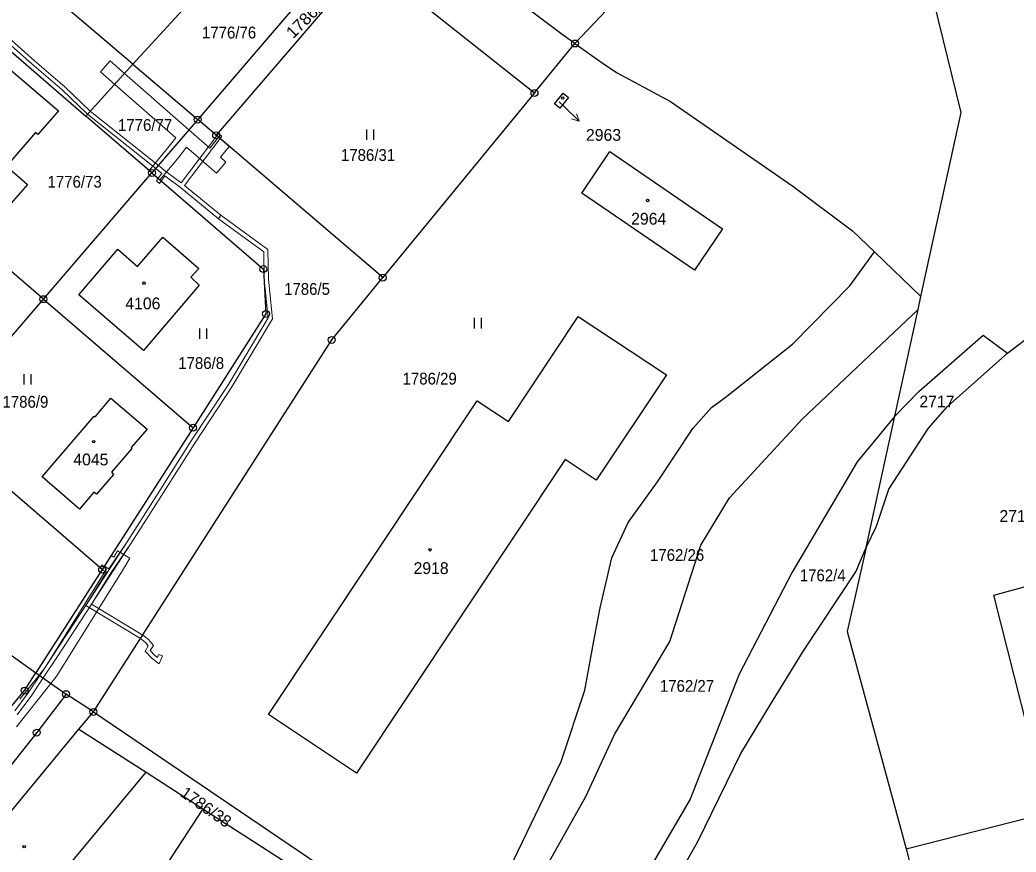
# Model space of a CAD drawing. Extents: x -679733 to -673243, y -1075091 to -1066557.
# Drawn here: x -676726.8 to -676583.2, y -1072565.8 to -1072446 of the extents above; entities that cross this region are included whole.
import ezdxf
from ezdxf.enums import TextEntityAlignment as Align

# ---------------------------------------------------------------- set-up
doc = ezdxf.new("R2010")
doc.units = 0
doc.header["$LTSCALE"] = 0.68
for name, color, linetype, lineweight in [('1', 7, 'Continuous', 25), ('13', 7, 'Continuous', 13), ('3', 7, 'Continuous', 25), ('5', 7, 'Continuous', 25), ('7', 7, 'Continuous', 13), ('8', 7, 'Continuous', 25)]:
    doc.layers.add(name, color=color, linetype=linetype, lineweight=lineweight)
doc.layers.add('2', color=7, linetype='Continuous')

msp = doc.modelspace()

# ---------------------------------------------------------------- linework, layer by layer
at = {"layer": '1'}
for p, q in [((-676710.47, -1072452.39), (-676694.33, -1072434.69)), ((-676676.8, -1072437.35), (-676698.49, -1072462.62)), ((-676685.58, -1072442.2), (-676701.15, -1072460.35)), ((-676710.47, -1072452.39), (-676701.15, -1072460.35)), ((-676652.62, -1072456.51), (-676674.49, -1072483.12)), ((-676701.15, -1072460.35), (-676707.74, -1072468.04)), ((-676698.49, -1072462.62), (-676701.15, -1072460.35)), ((-676723.37, -1072486.22), (-676747.67, -1072465.34)), ((-676597.36, -1072487.7), (-676596.95, -1072485.83)), ((-676739.04, -1072504.4), (-676723.37, -1072486.22)), ((-676723.37, -1072486.22), (-676701.82, -1072504.74)), ((-676600.72, -1072503.07), (-676597.36, -1072487.7)), ((-676604.84, -1072521.96), (-676600.72, -1072503.07)), ((-676599.06, -1072565.36), (-676597.58, -1072571.22))]:
    msp.add_line(p, q, dxfattribs=at)
for points in [[(-676596.95, -1072485.83), (-676591.17, -1072459.32), (-676598.96, -1072427.43), (-676538.2, -1072393.4), (-676534.79, -1072393.04), (-676524.1, -1072390.75)], [(-676629.22, -1072404.9), (-676621.77, -1072410.89), (-676627.86, -1072418.76), (-676622.04, -1072423.27), (-676646.79, -1072449.4)], [(-676710.47, -1072452.39), (-676725.51, -1072439.56), (-676708.38, -1072422.62)], [(-676672.14, -1072426.53), (-676679.49, -1072435.1), (-676676.8, -1072437.35), (-676652.62, -1072456.51), (-676646.79, -1072449.4)], [(-676646.79, -1072449.4), (-676648.66, -1072448.11), (-676656.36, -1072442.26), (-676658.18, -1072440.65), (-676661.44, -1072437.58), (-676664.59, -1072434.61)], [(-676747.67, -1072465.34), (-676731.99, -1072447.16), (-676717.26, -1072459.84), (-676710.47, -1072452.39)], [(-676646.79, -1072449.4), (-676642.72, -1072452.29), (-676640.83, -1072453.58), (-676633.01, -1072457.73), (-676615.42, -1072469.96), (-676606.79, -1072476.4), (-676603.66, -1072479.4), (-676596.95, -1072485.83)], [(-676723.37, -1072486.22), (-676707.74, -1072468.04), (-676717.26, -1072459.84)], [(-676716.17, -1072545.65), (-676681.84, -1072492.09), (-676674.49, -1072483.12), (-676698.49, -1072462.62)], [(-676707.74, -1072468.04), (-676691.68, -1072481.89), (-676691.32, -1072488.35), (-676701.82, -1072504.74), (-676714.91, -1072525.16), (-676724.45, -1072540.03), (-676720.12, -1072543.1)], [(-676663.59, -1072581.27), (-676657.41, -1072570.77), (-676648.78, -1072552.8), (-676645.39, -1072542.5), (-676643.86, -1072534.39), (-676643.14, -1072530.69), (-676641.49, -1072523.46), (-676639.13, -1072518.4), (-676634.89, -1072512.54), (-676629.79, -1072504.85), (-676627.14, -1072501.83), (-676625.14, -1072500.4), (-676615.43, -1072492.7), (-676607.18, -1072484.29), (-676603.66, -1072479.4)], [(-676600.72, -1072503.07), (-676597.25, -1072499.5), (-676587.99, -1072491.42), (-676584.47, -1072493.98), (-676568.52, -1072481.8)], [(-676652.02, -1072569.87), (-676645.24, -1072557.85), (-676641.08, -1072548.9), (-676633.13, -1072535.51), (-676628.68, -1072521.66), (-676624.52, -1072514.82), (-676614.05, -1072503.52), (-676597.36, -1072487.7)], [(-676604.84, -1072521.96), (-676603.36, -1072518.9), (-676601.57, -1072513.59), (-676595.85, -1072504.79), (-676593.1, -1072501.68), (-676590.9, -1072499.69), (-676584.47, -1072493.98)], [(-676600.72, -1072503.07), (-676606.15, -1072509.65), (-676615.52, -1072525.52), (-676623.12, -1072540.2), (-676630.2, -1072558.24), (-676644.99, -1072583.54), (-676650.25, -1072589.43), (-676647.52, -1072592.64)], [(-676714.91, -1072525.16), (-676739.04, -1072504.4), (-676754.6, -1072522.64)], [(-676647.52, -1072592.64), (-676644.91, -1072590.08), (-676641.41, -1072587.12), (-676639.91, -1072585.27), (-676637.38, -1072578.92), (-676629.15, -1072564.42), (-676622.89, -1072551.66), (-676618.62, -1072544.59), (-676613.89, -1072536.85), (-676606.32, -1072525.48), (-676604.84, -1072521.96)], [(-676604.84, -1072521.96), (-676607.57, -1072534.09), (-676599.06, -1072565.36)], [(-676745.77, -1072530.16), (-676742.26, -1072526.25), (-676735.38, -1072531.58), (-676729.55, -1072536.4), (-676724.45, -1072540.03)], [(-676599.06, -1072565.36), (-676578.53, -1072560.16), (-676586.46, -1072528.85), (-676576.45, -1072526.13), (-676572.58, -1072541.36), (-676570.81, -1072540.9), (-676569.39, -1072546.62), (-676571.13, -1072547.06), (-676566.87, -1072563.83), (-676575.15, -1072565.94), (-676574.91, -1072566.91), (-676578.28, -1072567.76), (-676578.62, -1072566.62), (-676597.58, -1072571.22)], [(-676728.29, -1072545.28), (-676726.09, -1072542.59), (-676724.45, -1072540.03)], [(-676720.12, -1072543.1), (-676724.33, -1072548.64), (-676735.77, -1072563.02), (-676764.95, -1072596.77), (-676786.33, -1072620.72), (-676806.61, -1072642.84), (-676821.6, -1072659.7), (-676811.77, -1072668.12), (-676801.13, -1072677.24), (-676790.5, -1072686.34), (-676769.24, -1072704.56)], [(-676746.87, -1072588.6), (-676749.72, -1072586.24), (-676718.26, -1072548.14), (-676716.17, -1072545.65), (-676720.12, -1072543.1)], [(-676716.17, -1072545.65), (-676665.43, -1072580.02), (-676663.59, -1072581.27)], [(-676718.26, -1072548.14), (-676708.58, -1072554.35), (-676700.41, -1072559.6), (-676665.86, -1072581.78)], [(-676746.87, -1072588.6), (-676737.04, -1072576.11), (-676730.8, -1072581.05), (-676708.58, -1072554.35)], [(-676700.41, -1072559.6), (-676708.95, -1072572.72), (-676673.88, -1072595.32), (-676677.35, -1072600.85)]]:
    msp.add_lwpolyline(points, dxfattribs=at)
for points in [[(-676724.18, -1072462.5), (-676724.53, -1072462.2), (-676728.69, -1072467.07), (-676725.69, -1072469.68), (-676729.35, -1072473.94), (-676739.88, -1072464.93), (-676729.09, -1072452.36), (-676721.18, -1072459.11)], [(-676648.51, -1072456.53), (-676647.74, -1072457.16), (-676648.98, -1072458.71), (-676649.76, -1072458.08)], [(-676629.58, -1072482.02), (-676645.81, -1072470.94), (-676641.79, -1072464.97), (-676625.53, -1072476.08)], [(-676718.29, -1072485.58), (-676712.67, -1072479.02), (-676709.82, -1072481.49), (-676706.19, -1072477.31), (-676700.99, -1072481.81), (-676702.15, -1072483.04), (-676700.92, -1072484.2), (-676708.96, -1072493.59)], [(-676648.22, -1072509.32), (-676678.27, -1072554.47), (-676690.94, -1072546.04), (-676660.88, -1072500.87), (-676656.39, -1072503.85), (-676646.35, -1072488.7), (-676633.62, -1072497.13), (-676643.73, -1072512.29)], [(-676710.62, -1072507.7), (-676713.59, -1072511.13), (-676713.26, -1072511.47), (-676715.75, -1072514.32), (-676716.11, -1072514.03), (-676718.17, -1072516.44), (-676723.55, -1072511.8), (-676716.05, -1072503.05), (-676715.93, -1072503.14), (-676713.64, -1072500.47), (-676708.45, -1072504.93), (-676710.73, -1072507.59)]]:
    msp.add_lwpolyline(points, close=True, dxfattribs=at)
at = {"layer": '13'}
for points in [[(-676729.2, -1072448.63), (-676725.06, -1072452.34), (-676720.67, -1072456.06), (-676717.02, -1072459.58), (-676707.2, -1072467.41), (-676706.33, -1072468.11), (-676706.84, -1072468.81), (-676706.39, -1072469.21), (-676705.86, -1072468.47), (-676703.64, -1072470.14), (-676698.17, -1072474.63), (-676691.62, -1072479.38), (-676691.57, -1072483.38), (-676691, -1072488.9), (-676696.72, -1072498.51), (-676702.08, -1072506.64), (-676706.59, -1072513.76), (-676711.22, -1072521.02), (-676713.94, -1072525.04), (-676714.59, -1072524.67), (-676714.91, -1072525.16), (-676714.27, -1072525.54), (-676717.1, -1072530.07), (-676721.95, -1072537.48), (-676723.9, -1072540.42), (-676725.55, -1072542.9), (-676727.48, -1072545.48)], [(-676727.18, -1072546.08), (-676725.05, -1072543.24), (-676723.41, -1072540.77), (-676721.45, -1072537.82), (-676716.6, -1072530.39), (-676713.6, -1072525.6), (-676710.72, -1072521.35), (-676706.09, -1072514.08), (-676701.58, -1072506.97), (-676696.21, -1072498.83), (-676690.38, -1072489.03), (-676690.97, -1072483.34), (-676691.02, -1072479.07), (-676697.82, -1072474.14), (-676703.04, -1072469.85), (-676697.93, -1072463.1), (-676698.39, -1072462.7), (-676703.51, -1072469.48), (-676705.74, -1072467.81), (-676706.81, -1072466.96), (-676716.62, -1072459.13), (-676720.27, -1072455.62), (-676724.66, -1072451.88), (-676728.82, -1072448.17)], [(-676727.27, -1072547.78), (-676722.3, -1072541.56), (-676721.43, -1072540.46), (-676711.98, -1072525.31), (-676710.91, -1072523.53), (-676712.7, -1072522.45), (-676713.24, -1072523.35), (-676713.6, -1072523.12), (-676714.71, -1072524.84), (-676714.3, -1072525.08), (-676723.13, -1072539.26), (-676724.01, -1072540.34), (-676726.78, -1072543.81)]]:
    msp.add_lwpolyline(points, dxfattribs=at)
for points in [[(-676708.13, -1072467.7), (-676707.74, -1072468.04), (-676706.59, -1072469.03), (-676703.83, -1072465.72), (-676702.75, -1072464.31), (-676698.45, -1072468.07), (-676697.07, -1072466.49), (-676697.87, -1072465.79), (-676696.61, -1072464.23), (-676698.16, -1072462.9), (-676699.41, -1072464.45), (-676702.42, -1072461.83), (-676711.7, -1072453.74), (-676713.78, -1072451.89), (-676715.17, -1072453.46), (-676713.1, -1072455.28), (-676704.29, -1072462.97), (-676705.43, -1072464.44)], [(-676697.93, -1072463.1), (-676697.66, -1072462.74), (-676698.13, -1072462.36), (-676698.39, -1072462.7)], [(-676707.09, -1072469.16), (-676706.63, -1072469.55), (-676706.39, -1072469.21), (-676706.84, -1072468.81)], [(-676691.62, -1072479.38), (-676691.57, -1072483.38), (-676691, -1072488.9), (-676696.72, -1072498.51), (-676702.08, -1072506.64), (-676706.59, -1072513.76), (-676711.22, -1072521.02), (-676717.27, -1072530.33), (-676709.4, -1072535.08), (-676709.07, -1072534.58), (-676716.43, -1072530.14), (-676710.72, -1072521.35), (-676706.09, -1072514.08), (-676701.58, -1072506.97), (-676696.21, -1072498.83), (-676690.38, -1072489.03), (-676690.97, -1072483.34), (-676691.02, -1072479.07), (-676697.82, -1072474.14), (-676698.17, -1072474.63)], [(-676714.91, -1072525.16), (-676714.59, -1072524.67), (-676714.93, -1072524.47), (-676715.2, -1072524.91)], [(-676706.68, -1072538.73), (-676706.23, -1072537.6), (-676706.79, -1072537.38), (-676706.96, -1072537.81), (-676707.33, -1072537.53), (-676707.98, -1072536.82), (-676707.52, -1072536.09), (-676708.24, -1072535.21), (-676709.07, -1072534.58), (-676709.4, -1072535.08), (-676708.65, -1072535.65), (-676708.26, -1072536.13), (-676708.73, -1072536.89), (-676707.73, -1072537.98)]]:
    msp.add_lwpolyline(points, close=True, dxfattribs=at)
at = {"layer": '3'}
for p, q in [((-676676.771, -1072463.26), (-676676.771, -1072461.76)), ((-676675.77, -1072463.26), (-676675.77, -1072461.76)), ((-676661.261, -1072490.42), (-676661.261, -1072488.92)), ((-676660.26, -1072490.42), (-676660.26, -1072488.92)), ((-676700.851, -1072491.92), (-676700.851, -1072490.42)), ((-676699.85, -1072491.92), (-676699.85, -1072490.42)), ((-676726.141, -1072498.52), (-676726.141, -1072497.02)), ((-676725.14, -1072498.52), (-676725.14, -1072497.02))]:
    msp.add_line(p, q, dxfattribs=at)
at = {"layer": '5'}
for centre in [(-676648.5568, -1072457.2592), (-676636.3268, -1072472.0092), (-676708.8768, -1072483.9092), (-676716.1268, -1072506.7392), (-676667.6768, -1072522.3092), (-676726.1468, -1072565.0692)]:
    msp.add_circle(centre, 0.175, dxfattribs=at)
at = {"layer": '7'}
msp.add_line((-676646.201, -1072460.575), (-676646.574, -1072459.519), dxfattribs=at)
msp.add_lwpolyline([(-676649.08, -1072457.79), (-676648.36, -1072458.49), (-676646.201, -1072460.575), (-676647.27, -1072460.239)], dxfattribs=at)
at = {"layer": '8'}
for centre, radius in [((-676646.79, -1072449.3999), 0.5), ((-676646.79, -1072449.3999), 0.0303), ((-676652.62, -1072456.5099), 0.5), ((-676652.62, -1072456.5099), 0.0303), ((-676701.15, -1072460.3499), 0.5), ((-676701.15, -1072460.3499), 0.0303), ((-676698.49, -1072462.6199), 0.5), ((-676698.49, -1072462.6199), 0.0303), ((-676707.74, -1072468.0399), 0.5), ((-676707.74, -1072468.0399), 0.0303), ((-676691.68, -1072481.8899), 0.5), ((-676691.68, -1072481.8899), 0.0303), ((-676674.49, -1072483.1199), 0.5), ((-676674.49, -1072483.1199), 0.0303), ((-676723.37, -1072486.2199), 0.5), ((-676723.37, -1072486.2199), 0.0303), ((-676691.32, -1072488.3499), 0.5), ((-676691.32, -1072488.3499), 0.0303), ((-676681.84, -1072492.0899), 0.5), ((-676681.84, -1072492.0899), 0.0303), ((-676701.82, -1072504.7399), 0.5), ((-676701.82, -1072504.7399), 0.0303), ((-676714.91, -1072525.1599), 0.5), ((-676714.91, -1072525.1599), 0.0303), ((-676726.09, -1072542.5899), 0.5), ((-676726.09, -1072542.5899), 0.0303), ((-676720.12, -1072543.0999), 0.5), ((-676720.12, -1072543.0999), 0.0303), ((-676716.17, -1072545.6499), 0.5), ((-676716.17, -1072545.6499), 0.0303), ((-676724.33, -1072548.6399), 0.5), ((-676724.33, -1072548.6399), 0.0303)]:
    msp.add_circle(centre, radius, dxfattribs=at)

# ---------------------------------------------------------------- texts
at = {"layer": '2', "width": 1.05}
msp.add_text('1786/37', height=1.7, rotation=45, dxfattribs=at).set_placement((-676684.3475, -1072445.7495), align=Align.CENTER)
at = {"layer": '2', "width": 0.95}
for s, p in [('1776/76', (-676700.53, -1072448.67)), ('1776/77', (-676712.63, -1072461.979)), ('1786/31', (-676680.51, -1072466.31)), ('1776/73', (-676722.78, -1072470.16)), ('1786/5', (-676688.7, -1072485.6)), ('1786/8', (-676703.95, -1072496.269)), ('1786/29', (-676671.63, -1072498.509)), ('1786/9', (-676729.27, -1072501.85)), ('1762/26', (-676635.98, -1072523.91))]:
    msp.add_text(s, height=1.7, dxfattribs=at).set_placement(p)
at = {"layer": '2'}
for s, p in [('2963', (-676645.21, -1072463.413)), ('2964', (-676638.7, -1072475.489)), ('2918', (-676670.05, -1072525.8))]:
    msp.add_text(s, height=1.7, dxfattribs=at).set_placement(p)
for s, p in [('4106', (-676709.05, -1072487.68)), ('2717', (-676594.64, -1072501.81)), ('4045', (-676716.54, -1072510.15)), ('2719', (-676583.11, -1072518.29))]:
    msp.add_text(s, height=1.7, dxfattribs=at).set_placement(p, align=Align.CENTER)
at = {"layer": '2', "width": 0.95}
for s, p in [('1762/4', (-676611.099, -1072526.84)), ('1762/27', (-676630.65, -1072542.759))]:
    msp.add_text(s, height=1.7, dxfattribs=at).set_placement(p, align=Align.CENTER)
at = {"layer": '2'}
msp.add_text('1786/38', height=1.7, rotation=325, dxfattribs=at).set_placement((-676703.797, -1072557.686))

doc.saveas('drawing.dxf')
